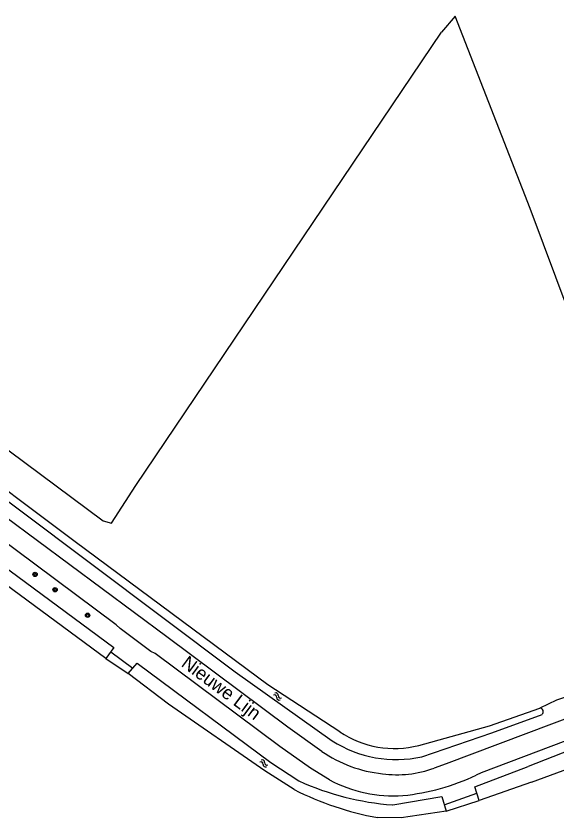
# Model space of a CAD drawing. Extents: x 124000 to 129000, y 395500 to 397503.
# Drawn here: x 126770.6 to 126871.6, y 396395.6 to 396545.3 of the extents above; entities that cross this region are included whole.
import ezdxf

# ---------------------------------------------------------------- set-up
doc = ezdxf.new("R2010")
doc.units = 0
for name, color, linetype in [('gg-anno-openbare ruimte label', 7, 'Continuous'), ('gg-knt-bronhoudergrens', 7, 'Continuous'), ('gg-knt-verharding', 7, 'Continuous'), ('gg-kntw-bovenkant insteek waterloop', 7, 'Continuous'), ('gg-kwrk-duiker nz buis', 7, 'Continuous'), ('gt-grn-groengrens', 7, 'Continuous'), ('gt-symb-boom', 7, 'Continuous'), ('gt-symb-watersymbool', 7, 'Continuous'), ('gx-grn-maaiveld', 7, 'Continuous')]:
    doc.layers.add(name, color=color, linetype=linetype)

# ---------------------------------------------------------------- blocks, each defined once
blk = doc.blocks.new('gt0-BOOM')
at = {"layer": 'gt-symb-boom'}
for radius in [0.4, 0.2]:
    blk.add_circle((0, 0), radius, dxfattribs=at)
blk = doc.blocks.new('gt0-WA')
at = {"layer": 'gt-symb-watersymbool'}
for centre, start, end in [((-0.32, 0.02), 28.0725, 151.9275), ((0.43, 0.42), 208.0725, 331.9275), ((-0.32, -0.43), 28.0725, 151.9275), ((0.43, -0.03), 208.0725, 331.9275)]:
    blk.add_arc(centre, 0.425, start, end, dxfattribs=at)

msp = doc.modelspace()

# ---------------------------------------------------------------- linework, layer by layer
at = {"layer": 'gg-knt-bronhoudergrens'}
for p, q in [((126787.38, 396425.4), (126791.56, 396422.6)), ((126850.89, 396396.91), (126857.07, 396398.86))]:
    msp.add_line(p, q, dxfattribs=at)
msp.add_lwpolyline([(126717.89, 396503.3), (126718.29, 396502.05), (126751.95, 396477.04), (126786.89, 396451.08), (126788.41, 396450.68), (126792.98, 396457.67), (126850.07, 396542.31)], dxfattribs=at)
at = {"layer": 'gg-knt-verharding'}
for points in [[(126827.7, 396408.05), (126821.37, 396412.59), (126798.78, 396429.44), (126756.47, 396460.8), (126755.97, 396461.41), (126749.95, 396465.98), (126749.47, 396466.07), (126712.54, 396493.55), (126706.39, 396498.06), (126705.01, 396499.26)], [(126829.14, 396402.74), (126825.56, 396404.92), (126819.84, 396408.96), (126796.57, 396426.3), (126795.8, 396426.73), (126790.05, 396430.99), (126789.32, 396431.67), (126766.74, 396448.46), (126745.74, 396464.01), (126729.45, 396476.18), (126707.93, 396492.2), (126704.19, 396494.88), (126701.29, 396497.36)], [(127063.89, 396480.92), (127063.38, 396480.95), (127063.01, 396481.02), (127060.44, 396480.12), (127023.53, 396466.3), (126989.45, 396453.61), (126954.22, 396440.51), (126920.11, 396427.67), (126886.28, 396414.97), (126857.44, 396404.07), (126856.53, 396403.6)], [(126979.07, 396453.86), (126974.46, 396452.12), (126972.94, 396451.6), (126972.02, 396451.48), (126967.59, 396449.83), (126967.32, 396449.49), (126927.12, 396434.41), (126926.29, 396434.22), (126925.77, 396434.16), (126919.66, 396431.87), (126919.38, 396431.5), (126908.73, 396427.61), (126908.18, 396427.54), (126902.64, 396425.49), (126902.33, 396425.15), (126885.44, 396418.75), (126850.89, 396405.73), (126848.66, 396404.93)]]:
    msp.add_lwpolyline(points, dxfattribs=at)
for centre, radius, start, end in [((126841.61, 396428.3), 24.56, 235.5137, 263.9413), ((126841.71, 396423.82), 20.12, 262.3139, 290.2086), ((126838.46, 396442.1), 42.52, 275.9229, 295.1464), ((126841.21, 396425.6), 25.85, 242.1597, 273.6217)]:
    msp.add_arc(centre, radius, start, end, dxfattribs=at)
at = {"layer": 'gg-kntw-bovenkant insteek waterloop'}
msp.add_line((126866.87, 396402.29), (126857.07, 396398.86), dxfattribs=at)
for points in [[(126831.05, 396411.72), (126817.62, 396420.48), (126781.68, 396447.15), (126758.4, 396464.6)], [(126757.44, 396463.47), (126811.55, 396422.92), (126829.64, 396410.04)], [(126743.51, 396460.62), (126752.98, 396453.93), (126788.9, 396427.47), (126787.38, 396425.4)], [(126787.38, 396425.4), (126765.9, 396441.17), (126750.01, 396452.74), (126742, 396458.75)], [(126791.56, 396422.6), (126793.2, 396424.5), (126818.17, 396406.01), (126823.44, 396402.54)], [(126822.52, 396400.93), (126817.05, 396404.43), (126799.05, 396416.85), (126791.56, 396422.6)], [(126845.79, 396409.15), (126859.01, 396412.85), (126868.38, 396416.13)], [(126846.35, 396407.06), (126859.47, 396411.53), (126868.83, 396414.97)], [(126894.69, 396412.58), (126893.06, 396415.77), (126866.21, 396405.26)], [(126866.87, 396402.29), (126892.39, 396411.69), (126894.69, 396412.58)], [(126857.07, 396398.86), (126856.25, 396401.43), (126866.21, 396405.26)], [(126840.93, 396398.08), (126850.1, 396399.63), (126850.89, 396396.91)], [(126850.89, 396396.91), (126842.49, 396395.63), (126838.08, 396395.7)]]:
    msp.add_lwpolyline(points, dxfattribs=at)
for centre, radius, start, end in [((126868.39, 396415.47), 0.664, 311.5213, 91.1939), ((126841.3, 396427), 18.4, 236.1588, 284.1218), ((126841.56, 396428.59), 22.05, 237.2638, 282.5317), ((126844.66, 396449.27), 51.33, 245.5702, 265.8246), ((126848.9, 396453.75), 59.05, 243.4639, 259.4433)]:
    msp.add_arc(centre, radius, start, end, dxfattribs=at)
at = {"layer": 'gg-kwrk-duiker nz buis'}
for p, q in [((126788.31, 396426.67), (126792.41, 396423.58)), ((126850.55, 396398.08), (126856.63, 396400.24))]:
    msp.add_line(p, q, dxfattribs=at)
at = {"layer": 'gt-grn-groengrens'}
msp.add_lwpolyline([(126874.39, 396418.53), (126871.52, 396417.64), (126868.38, 396416.13)], dxfattribs=at)
at = {"layer": 'gx-grn-maaiveld'}
msp.add_lwpolyline([(126897.04, 396427.84), (126885.98, 396457.61), (126866.61, 396509.37), (126852.62, 396545.32), (126850.07, 396542.31)], dxfattribs=at)

# ---------------------------------------------------------------- block references
at = {"layer": 'gt-symb-boom'}
for p in [(126774.17, 396441.09), (126777.9, 396438.23), (126783.98, 396433.46)]:
    msp.add_blockref('gt0-BOOM', p, dxfattribs=at)
at = {"layer": 'gt-symb-watersymbool'}
for p, rotation in [((126819.47, 396418.26), 144.68878656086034), ((126816.92, 396405.77), 143.74924417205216)]:
    msp.add_blockref('gt0-WA', p, dxfattribs=dict(at, rotation=rotation))

# ---------------------------------------------------------------- texts
at = {"layer": 'gg-anno-openbare ruimte label'}
msp.add_text('Nieuwe Lijn', height=2.5, rotation=323.4, dxfattribs=at).set_placement((126801.28, 396424.07))

doc.saveas('drawing.dxf')
